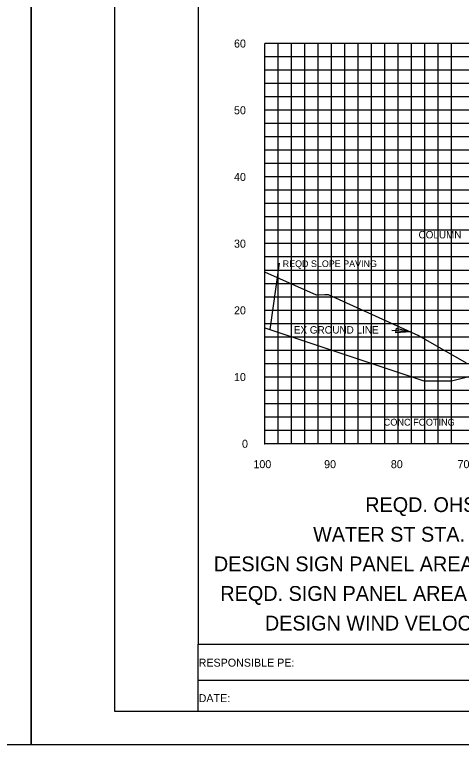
# Model space of a CAD drawing. Extents: x 2193008 to 2198143, y 1236112 to 1237864.
# Drawn here: x 2196227.2 to 2196294.2, y 1237118 to 1237227.5 of the extents above; entities that cross this region are included whole.
import ezdxf

# ---------------------------------------------------------------- set-up
doc = ezdxf.new("R2010")
doc.units = 0
for name, color, linetype in [('3', 7, 'Continuous'), ('31', 7, 'Continuous'), ('60', 7, 'Continuous'), ('ANNO-TXT', 7, 'Continuous'), ('GSDIMS', 7, 'Continuous'), ('Level 55', 7, 'Continuous'), ('LIMT-CSLINE', 7, 'Continuous'), ('M-ROADS', 7, 'Continuous'), ('SHT-BNDRY', 7, 'Continuous')]:
    doc.layers.add(name, color=color, linetype=linetype)

msp = doc.modelspace()

# ---------------------------------------------------------------- linework, layer by layer
msp.add_lwpolyline([(2196254.71, 1237133.05), (2196554.71, 1237133.05), (2196554.71, 1237323.05), (2196254.71, 1237323.05)], close=True)
at = {"layer": '3'}
for p, q in [((2196265.51, 1237180.24), (2196266.92, 1237190.17)), ((2196283.74, 1237180.13), (2196286.51, 1237179.9))]:
    msp.add_line(p, q, dxfattribs=at)
at = {"layer": '60'}
for p, q in [((2196264.71, 1237163.11), (2196264.71, 1237223.11)), ((2196264.65, 1237203.11), (2196264.71, 1237203.11)), ((2196264.65, 1237193.11), (2196264.71, 1237193.11)), ((2196264.65, 1237183.11), (2196264.71, 1237183.11)), ((2196264.71, 1237180.51), (2196288.71, 1237172.51)), ((2196264.65, 1237173.11), (2196264.71, 1237173.11)), ((2196264.65, 1237163.11), (2196264.71, 1237163.11)), ((2196264.71, 1237163.05), (2196264.71, 1237163.11)), ((2196394.71, 1237163.11), (2196264.71, 1237163.11)), ((2196274.71, 1237163.05), (2196274.71, 1237163.11)), ((2196284.71, 1237163.05), (2196284.71, 1237163.11))]:
    msp.add_line(p, q, dxfattribs=at)
msp.add_lwpolyline([(2196359.21, 1237174.86), (2196314.08, 1237175.85), (2196310.08, 1237175.69), (2196304.58, 1237175.47), (2196292.71, 1237172.51), (2196288.71, 1237172.51)], dxfattribs=at)
at = {"layer": 'GSDIMS'}
msp.add_lwpolyline([(2196286.51, 1237179.9), (2196284.38, 1237179.72), (2196284.45, 1237180.42)], close=True, dxfattribs=at)
at = {"layer": 'M-ROADS'}
for p, q in [((2196264.71, 1237163.11), (2196264.71, 1237223.11)), ((2196394.71, 1237223.11), (2196264.71, 1237223.11)), ((2196266.71, 1237163.11), (2196266.71, 1237223.11)), ((2196268.71, 1237163.11), (2196268.71, 1237223.11)), ((2196270.71, 1237163.11), (2196270.71, 1237223.11)), ((2196272.71, 1237163.11), (2196272.71, 1237223.11)), ((2196274.71, 1237163.11), (2196274.71, 1237223.11)), ((2196276.71, 1237163.11), (2196276.71, 1237223.11)), ((2196278.71, 1237163.11), (2196278.71, 1237223.11)), ((2196280.71, 1237163.11), (2196280.71, 1237223.11)), ((2196282.71, 1237163.11), (2196282.71, 1237223.11)), ((2196284.71, 1237163.11), (2196284.71, 1237223.11)), ((2196286.71, 1237163.11), (2196286.71, 1237223.11)), ((2196288.71, 1237163.11), (2196288.71, 1237223.11)), ((2196290.71, 1237163.11), (2196290.71, 1237223.11)), ((2196292.71, 1237163.11), (2196292.71, 1237223.11)), ((2196394.71, 1237221.11), (2196264.71, 1237221.11)), ((2196394.71, 1237219.11), (2196264.71, 1237219.11)), ((2196394.71, 1237217.11), (2196264.71, 1237217.11)), ((2196394.71, 1237215.11), (2196264.71, 1237215.11)), ((2196394.71, 1237213.11), (2196264.71, 1237213.11)), ((2196394.71, 1237211.11), (2196264.71, 1237211.11)), ((2196394.71, 1237209.11), (2196264.71, 1237209.11)), ((2196394.71, 1237207.11), (2196264.71, 1237207.11)), ((2196394.71, 1237205.11), (2196264.71, 1237205.11)), ((2196394.71, 1237203.11), (2196264.71, 1237203.11)), ((2196394.71, 1237201.11), (2196264.71, 1237201.11)), ((2196394.71, 1237199.11), (2196264.71, 1237199.11)), ((2196394.71, 1237197.11), (2196264.71, 1237197.11)), ((2196394.71, 1237195.11), (2196264.71, 1237195.11)), ((2196394.71, 1237193.11), (2196264.71, 1237193.11)), ((2196394.71, 1237191.11), (2196264.71, 1237191.11)), ((2196394.71, 1237189.11), (2196264.71, 1237189.11)), ((2196394.71, 1237187.11), (2196264.71, 1237187.11)), ((2196394.71, 1237185.11), (2196264.71, 1237185.11)), ((2196394.71, 1237183.11), (2196264.71, 1237183.11)), ((2196394.71, 1237181.11), (2196264.71, 1237181.11)), ((2196394.71, 1237179.11), (2196264.71, 1237179.11)), ((2196394.71, 1237177.11), (2196264.71, 1237177.11)), ((2196394.71, 1237175.11), (2196264.71, 1237175.11)), ((2196394.71, 1237173.11), (2196264.71, 1237173.11)), ((2196394.71, 1237171.11), (2196264.71, 1237171.11)), ((2196394.71, 1237169.11), (2196264.71, 1237169.11)), ((2196394.71, 1237167.11), (2196264.71, 1237167.11)), ((2196394.71, 1237165.11), (2196264.71, 1237165.11)), ((2196394.71, 1237163.11), (2196264.71, 1237163.11))]:
    msp.add_line(p, q, dxfattribs=at)
for points in [[(2195889.71, 1237118.04), (2196229.71, 1237118.04), (2196229.71, 1237338.04), (2195889.71, 1237338.04)], [(2196229.71, 1237118.04), (2196569.71, 1237118.04), (2196569.71, 1237338.04), (2196229.71, 1237338.04)]]:
    msp.add_lwpolyline(points, close=True, dxfattribs=at)
msp.add_lwpolyline([(2196294.95, 1237175.2), (2196287.81, 1237179.31), (2196274.29, 1237185.43), (2196273.71, 1237185.42), (2196272.46, 1237185.41), (2196264.71, 1237188.86)], dxfattribs=at)
at = {"layer": 'SHT-BNDRY'}
for p, q in [((2196254.71, 1237123.04), (2196254.71, 1237133.05)), ((2196254.71, 1237127.65), (2196410.33, 1237127.65))]:
    msp.add_line(p, q, dxfattribs=at)
msp.add_lwpolyline([(2196242.21, 1237123.04), (2196564.71, 1237123.04), (2196564.71, 1237333.04), (2196242.21, 1237333.04)], close=True, dxfattribs=at)

# ---------------------------------------------------------------- texts
at = {"layer": '3'}
msp.add_text('REQD SLOPE PAVING', height=1, dxfattribs=at).set_placement((2196267.4, 1237189.6))
at = {"layer": '31'}
for s, p in [('60', (2196260.1, 1237222.51)), ('50', (2196260.1, 1237212.51)), ('40', (2196260.1, 1237202.51)), ('30', (2196260.1, 1237192.51)), ('20', (2196260.1, 1237182.51)), ('10', (2196260.1, 1237172.51)), ('0', (2196261.3, 1237162.51))]:
    msp.add_text(s, height=1.2, dxfattribs=at).set_placement(p)
at = {"layer": 'ANNO-TXT'}
for s, p in [('RESPONSIBLE PE:', (2196254.8, 1237129.69)), ('DATE:', (2196254.8, 1237124.37))]:
    msp.add_text(s, height=1.2, rotation=360, dxfattribs=at).set_placement(p)
at = {"layer": 'Level 55'}
for s, height, p in [('COLUMN', 1.11, (2196287.76, 1237193.9)), ('EX GROUND LINE', 1.1105, (2196269.07, 1237179.63)), ('CONC FOOTING', 1.0246, (2196282.54, 1237165.83)), ('REQD. OHSB-11', 2.2209, (2196279.77, 1237152.87)), ('WATER ST STA. 805+00', 2.2209, (2196271.96, 1237148.43)), ('DESIGN SIGN PANEL AREA = 306.00 S.F.', 2.2209, (2196257.08, 1237143.99)), ('REQD. SIGN PANEL AREA = 306.00 S.F.', 2.2209, (2196258.05, 1237139.55)), ('DESIGN WIND VELOCITY 100 MPH', 2.2209, (2196264.73, 1237135.11))]:
    msp.add_text(s, height=height, dxfattribs=at).set_placement(p)
at = {"layer": 'LIMT-CSLINE'}
for s, p in [('100', (2196263.01, 1237159.45)), ('90', (2196273.61, 1237159.45)), ('80', (2196283.61, 1237159.45)), ('70', (2196293.61, 1237159.45))]:
    msp.add_text(s, height=1.2, dxfattribs=at).set_placement(p)

doc.saveas('drawing.dxf')
